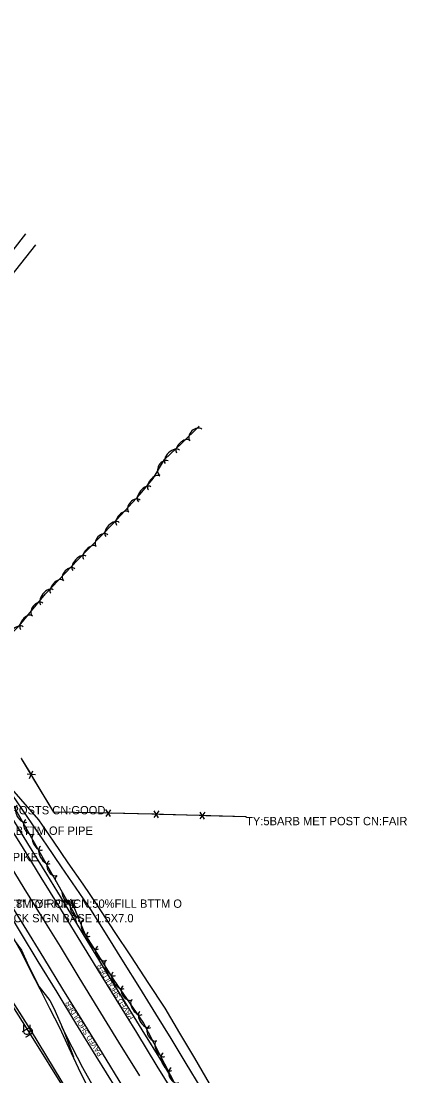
# Model space of a CAD drawing. Extents: x 954793 to 988390, y 1867850 to 1924428.
# Drawn here: x 957508 to 957739, y 1920178 to 1920812 of the extents above; entities that cross this region are included whole.
import ezdxf

# ---------------------------------------------------------------- set-up
doc = ezdxf.new("R2010")
doc.units = 0
for name, color, linetype in [('Default', 7, 'Continuous'), ('S_DITCHLINE', 7, 'Continuous'), ('S_DRIVEWAY', 7, 'Continuous'), ('S_EDGE_PAVEMENT', 7, 'Continuous'), ('S_FENCE', 7, 'Continuous'), ('S_FENCE_ANNOT', 7, 'Continuous'), ('S_FIBER_OPTIC_CABLE', 7, 'Continuous'), ('S_MSC_PT_SYM', 7, 'Continuous'), ('S_PAVEMENT_CROWN', 7, 'Continuous'), ('S_SECONDARY_CTL_ANNOT', 7, 'Continuous'), ('S_SHOULDER', 7, 'Continuous'), ('S_SHOULDER_ANNOT', 7, 'Continuous'), ('S_SIDE_DRAIN_ANNOT', 7, 'Continuous'), ('S_STREAM', 7, 'Continuous'), ('S_SURVEY_TEXT_ANNOT', 7, 'Continuous'), ('S_TREE', 7, 'Continuous'), ('S_UNDERGROUND_CABLE', 7, 'Continuous'), ('S_UTL_PT_SYM', 7, 'Continuous')]:
    doc.layers.add(name, color=color, linetype=linetype)

msp = doc.modelspace()

# ---------------------------------------------------------------- linework, layer by layer
at = {"layer": 'S_DITCHLINE'}
for points in [[(957620.78, 1920173.88), (957611.88, 1920188.96), (957602.99, 1920204.04), (957594.1, 1920219.11), (957583.97, 1920234.46), (957573.84, 1920249.8), (957563.72, 1920265.15), (957553.59, 1920280.49), (957544.73, 1920293.4), (957535.88, 1920306.32), (957527.02, 1920319.23), (957518.17, 1920332.15), (957507.45, 1920344.42), (957496.73, 1920356.69), (957487.09, 1920371.84), (957477.45, 1920386.99), (957467.81, 1920402.14), (957458.17, 1920417.29), (957446.61, 1920435.84), (957435.06, 1920454.4), (957423.51, 1920472.95), (957411.95, 1920491.5), (957405.04, 1920503.03), (957398.12, 1920514.56)], [(957615.76, 1920171.05), (957606.7, 1920185.9), (957597.64, 1920200.76), (957588.57, 1920215.61), (957578.78, 1920231.28), (957568.99, 1920246.95), (957559.19, 1920262.61), (957549.4, 1920278.28), (957540.58, 1920291.12), (957531.75, 1920303.96), (957522.92, 1920316.8), (957514.1, 1920329.65), (957505.1, 1920342.84), (957496.1, 1920356.04)], [(957548.12, 1920170.92), (957541.95, 1920183.06), (957536.35, 1920195.12), (957530.74, 1920207.18), (957524.83, 1920218.79), (957518.91, 1920230.4), (957512.99, 1920242.01), (957507.08, 1920253.63), (957499.12, 1920267.85), (957491.16, 1920282.08)], [(957679.67, 1919954.26), (957669.76, 1919970.58), (957659.84, 1919986.89), (957649.93, 1920003.21), (957640.01, 1920019.52), (957630.67, 1920035.09), (957621.34, 1920050.66), (957612, 1920066.23), (957602.67, 1920081.8), (957594.61, 1920095.82), (957586.56, 1920109.84), (957578.51, 1920123.86), (957570.46, 1920137.88), (957563.99, 1920149.2), (957557.53, 1920160.53), (957551.06, 1920171.85), (957544.59, 1920183.17), (957538.26, 1920195.54), (957531.93, 1920207.91)]]:
    msp.add_lwpolyline(points, dxfattribs=at)
at = {"layer": 'S_DRIVEWAY'}
for points in [[(957510.14, 1920683.74), (957476.11, 1920640.13), (957452.66, 1920610.18)], [(957480.11, 1920630.88), (957501.26, 1920658.2), (957516.37, 1920677.2)]]:
    msp.add_lwpolyline(points, dxfattribs=at)
at = {"layer": 'S_EDGE_PAVEMENT'}
for points in [[(957598.48, 1920169.41), (957589.34, 1920184.28), (957576.98, 1920204.35), (957564.63, 1920224.42), (957553.25, 1920242.95), (957541.87, 1920261.47), (957530.72, 1920279.48), (957519.58, 1920297.49), (957508.3, 1920315.81), (957497.03, 1920334.14)], [(957568.56, 1920172.11), (957556.36, 1920191.95), (957544.17, 1920211.8), (957532.64, 1920230.5), (957521.11, 1920249.19), (957509.31, 1920268.38), (957497.51, 1920287.57)]]:
    msp.add_lwpolyline(points, dxfattribs=at)
at = {"layer": 'S_FENCE'}
for p, q in [((957527.17, 1920336.75), (957507.84, 1920368.85)), ((957512.6, 1920356.96), (957514.63, 1920361.53)), ((957516.11, 1920359.07), (957511.12, 1920359.42)), ((957551.78, 1920336.33), (957527.17, 1920336.75)), ((957586.11, 1920335.49), (957551.78, 1920336.33)), ((957561.34, 1920338.14), (957558.37, 1920334.12)), ((957561.24, 1920334.05), (957558.47, 1920338.21)), ((957642.7, 1920333.84), (957586.11, 1920335.49)), ((957590.26, 1920337.42), (957587.28, 1920333.41)), ((957590.14, 1920333.32), (957587.39, 1920337.5)), ((957617.94, 1920336.61), (957614.96, 1920332.6)), ((957617.82, 1920332.52), (957615.08, 1920336.7))]:
    msp.add_line(p, q, dxfattribs=at)
for points in [[(957642.7, 1920333.84), (957586.11, 1920335.49), (957551.78, 1920336.33), (957527.17, 1920336.75), (957507.84, 1920368.85)], [(957642.7, 1920333.84), (957586.11, 1920335.49), (957551.78, 1920336.33), (957527.17, 1920336.75), (957507.84, 1920368.85)], [(957512.88, 1920360.47), (957507.84, 1920368.85)], [(957527.17, 1920336.75), (957514.65, 1920357.53)], [(957551.78, 1920336.33), (957527.52, 1920336.74)], [(957558.42, 1920336.17), (957551.78, 1920336.33)], [(957586.11, 1920335.49), (957561.86, 1920336.08)], [(957587.33, 1920335.46), (957586.11, 1920335.49)], [(957615.02, 1920334.65), (957590.77, 1920335.36)], [(957642.7, 1920333.84), (957618.45, 1920334.55)]]:
    msp.add_lwpolyline(points, dxfattribs=at)
at = {"layer": 'S_FIBER_OPTIC_CABLE'}
for p, q in [((957513.26, 1920206.3), (957474.79, 1920266.13)), ((957536.74, 1920167.19), (957513.26, 1920206.3))]:
    msp.add_line(p, q, dxfattribs=at)
msp.add_lwpolyline([(957536.74, 1920167.19), (957513.26, 1920206.3), (957474.79, 1920266.13), (957463.23, 1920290.92), (957455.93, 1920317.19), (957431.96, 1920357.07), (957405.97, 1920398.36), (957380.3, 1920439.72), (957363.1, 1920446.95), (957356.55, 1920458.63), (957349.67, 1920475.27), (957341.18, 1920491.39), (957319.07, 1920532.61), (957296.98, 1920568.46), (957273.08, 1920609.78), (957223.74, 1920694.12), (957185.42, 1920752.66), (957145.58, 1920817.03)], dxfattribs=at)
msp.add_lwpolyline([(957536.74, 1920167.19), (957513.26, 1920206.3), (957474.79, 1920266.13), (957463.23, 1920290.92), (957455.93, 1920317.19), (957431.96, 1920357.07), (957405.97, 1920398.36), (957380.3, 1920439.72), (957363.1, 1920446.95), (957356.55, 1920458.63), (957349.67, 1920475.27), (957341.18, 1920491.39), (957319.07, 1920532.61), (957296.98, 1920568.46), (957273.08, 1920609.78), (957223.74, 1920694.12), (957185.42, 1920752.66), (957145.58, 1920817.03)], dxfattribs=at)
at = {"layer": 'S_MSC_PT_SYM'}
for points in [[(957507.84, 1920368.85), (957507.84, 1920368.9), (957507.84, 1920368.85), (957507.79, 1920368.85), (957507.84, 1920368.85), (957507.84, 1920368.8), (957507.84, 1920368.85), (957507.89, 1920368.85)], [(957527.17, 1920336.75), (957527.17, 1920336.8), (957527.17, 1920336.75), (957527.12, 1920336.75), (957527.17, 1920336.75), (957527.17, 1920336.7), (957527.17, 1920336.75), (957527.22, 1920336.75)], [(957551.78, 1920336.33), (957551.78, 1920336.38), (957551.78, 1920336.33), (957551.73, 1920336.33), (957551.78, 1920336.33), (957551.78, 1920336.28), (957551.78, 1920336.33), (957551.83, 1920336.33)], [(957586.11, 1920335.49), (957586.11, 1920335.54), (957586.11, 1920335.49), (957586.06, 1920335.49), (957586.11, 1920335.49), (957586.11, 1920335.44), (957586.11, 1920335.49), (957586.16, 1920335.49)], [(957642.7, 1920333.84), (957642.7, 1920333.89), (957642.7, 1920333.84), (957642.65, 1920333.84), (957642.7, 1920333.84), (957642.7, 1920333.79), (957642.7, 1920333.84), (957642.75, 1920333.84)]]:
    msp.add_lwpolyline(points, dxfattribs=at)
for points in [[(957507.84, 1920368.85), (957507.79, 1920368.82), (957507.84, 1920368.85), (957507.86, 1920368.81), (957507.84, 1920368.85), (957507.88, 1920368.87), (957507.84, 1920368.85), (957507.81, 1920368.89)], [(957507.84, 1920368.85), (957507.79, 1920368.82), (957507.84, 1920368.85), (957507.86, 1920368.81), (957507.84, 1920368.85), (957507.88, 1920368.87), (957507.84, 1920368.85), (957507.81, 1920368.89)], [(957527.17, 1920336.75), (957527.12, 1920336.72), (957527.17, 1920336.75), (957527.19, 1920336.71), (957527.17, 1920336.75), (957527.21, 1920336.77), (957527.17, 1920336.75), (957527.14, 1920336.79)], [(957527.17, 1920336.75), (957527.12, 1920336.72), (957527.17, 1920336.75), (957527.19, 1920336.71), (957527.17, 1920336.75), (957527.21, 1920336.77), (957527.17, 1920336.75), (957527.14, 1920336.79)], [(957551.78, 1920336.33), (957551.78, 1920336.28), (957551.78, 1920336.33), (957551.83, 1920336.33), (957551.78, 1920336.33), (957551.78, 1920336.38), (957551.78, 1920336.33), (957551.73, 1920336.33)], [(957551.78, 1920336.33), (957551.78, 1920336.28), (957551.78, 1920336.33), (957551.83, 1920336.33), (957551.78, 1920336.33), (957551.78, 1920336.38), (957551.78, 1920336.33), (957551.73, 1920336.33)], [(957586.11, 1920335.49), (957586.11, 1920335.44), (957586.11, 1920335.49), (957586.16, 1920335.49), (957586.11, 1920335.49), (957586.11, 1920335.54), (957586.11, 1920335.49), (957586.06, 1920335.49)], [(957586.11, 1920335.49), (957586.11, 1920335.44), (957586.11, 1920335.49), (957586.16, 1920335.49), (957586.11, 1920335.49), (957586.11, 1920335.54), (957586.11, 1920335.49), (957586.06, 1920335.49)], [(957642.7, 1920333.84), (957642.7, 1920333.79), (957642.7, 1920333.84), (957642.75, 1920333.84), (957642.7, 1920333.84), (957642.7, 1920333.89), (957642.7, 1920333.84), (957642.65, 1920333.84)], [(957642.7, 1920333.84), (957642.7, 1920333.79), (957642.7, 1920333.84), (957642.75, 1920333.84), (957642.7, 1920333.84), (957642.7, 1920333.89), (957642.7, 1920333.84), (957642.65, 1920333.84)]]:
    msp.add_lwpolyline(points, close=True, dxfattribs=at)
at = {"layer": 'S_PAVEMENT_CROWN'}
msp.add_lwpolyline([(957578.78, 1920178.37), (957566.31, 1920198.66), (957553.83, 1920218.94), (957542.47, 1920237.5), (957531.11, 1920256.06), (957520.28, 1920273.58), (957509.44, 1920291.09), (957498.09, 1920309.51)], dxfattribs=at)
at = {"layer": 'S_SHOULDER'}
for points in [[(957564.97, 1920170.19), (957552.69, 1920190.14), (957540.4, 1920210.1), (957529.12, 1920228.59), (957517.84, 1920247.09), (957507.18, 1920264.76), (957496.52, 1920282.43), (957485.18, 1920300.9), (957473.84, 1920319.37), (957464.1, 1920335.24), (957454.37, 1920351.12), (957443.24, 1920369.18), (957432.11, 1920387.25), (957420.98, 1920405.18), (957409.85, 1920423.11), (957398.71, 1920441.14), (957387.57, 1920459.17), (957382.75, 1920466.66)], [(957721.64, 1919970.7), (957710.01, 1919990.34), (957698.37, 1920009.98), (957688.38, 1920027.87), (957678.4, 1920045.77), (957666.72, 1920064.66), (957655.05, 1920083.55), (957643.52, 1920102.55), (957631.99, 1920121.54), (957621.2, 1920138.87), (957610.42, 1920156.19), (957601.48, 1920171.3), (957592.54, 1920186.41), (957580.26, 1920206.11), (957567.99, 1920225.82), (957556.47, 1920244.59), (957544.95, 1920263.35), (957533.94, 1920281.41), (957522.93, 1920299.47), (957511.61, 1920317.91), (957500.3, 1920336.35), (957492.79, 1920348.59)]]:
    msp.add_lwpolyline(points, dxfattribs=at)
at = {"layer": 'S_STREAM'}
msp.add_lwpolyline([(957498.21, 1920268.03), (957498.48, 1920267.31), (957503.91, 1920259.07), (957507.85, 1920253.83), (957511.94, 1920244.41), (957518.34, 1920231.94), (957524.88, 1920223.59), (957527.18, 1920219.05), (957533.08, 1920205.81), (957539.06, 1920189.77)], dxfattribs=at)
at = {"layer": 'S_TREE'}
for points in [[(957467.99, 1920393.47), (957399.07, 1920515.9), (957393.99, 1920525.73), (957394.41, 1920539.23), (957401.67, 1920546.26), (957412.57, 1920553.17), (957425.75, 1920555.77), (957435.57, 1920553.07), (957437, 1920539.49), (957435.26, 1920528.66), (957443.16, 1920513.04), (957468.83, 1920481.77), (957485.79, 1920450.19), (957490.58, 1920440.72), (957497.7, 1920440.1), (957506.41, 1920448.54), (957522.19, 1920467.82), (957541.67, 1920488.1), (957562.94, 1920510.02), (957579.12, 1920527.64), (957586.9, 1920536.95), (957593.6, 1920548.44), (957604.01, 1920558.22), (957614.57, 1920568.36)], [(957541.22, 1920272.86), (957468.71, 1920400.98)], [(957600.47, 1920172.66), (957580.78, 1920210.62), (957563.54, 1920235.76), (957546.11, 1920263.51), (957537.38, 1920284.49)]]:
    msp.add_lwpolyline(points, dxfattribs=at)
for centre, major_axis, ratio, start_param, end_param in [((957612.5, 1920563.07), (-3.58, -3.43), 0.685311, 3.141593, 6.283185), ((957604.86, 1920556.11), (-3.9, -3.66), 0.540699, 3.141593, 6.283185), ((957598.4, 1920550.04), (-4.28, -4.02), 0.55008, 3.141593, 6.283185), ((957593.31, 1920543.21), (-2.5, -4.28), 0.685311, 3.141593, 6.283185), ((957587.46, 1920534.31), (-3.43, -4.1), 0.540699, 3.141593, 6.283185), ((957581.77, 1920527.5), (-3.76, -4.5), 0.55008, 3.141593, 6.283185), ((957575.69, 1920520.38), (-3.35, -3.65), 0.685311, 3.141593, 6.283185), ((957568.53, 1920512.97), (-3.62, -3.94), 0.540699, 3.141593, 6.283185), ((957562.43, 1920506.45), (-4.09, -4.21), 0.55008, 3.141593, 6.283185), ((957556.17, 1920499.62), (-3.45, -3.56), 0.685311, 3.141593, 6.283185), ((957548.81, 1920492.41), (-3.72, -3.84), 0.540699, 3.141593, 6.283185), ((957542.65, 1920486.05), (-4.07, -4.23), 0.55008, 3.141593, 6.283185), ((957536.42, 1920479.19), (-3.43, -3.57), 0.685311, 3.141593, 6.283185), ((957529.09, 1920471.94), (-3.7, -3.86), 0.540699, 3.141593, 6.283185), ((957523.13, 1920465.62), (-3.72, -4.54), 0.55008, 3.141593, 6.283185), ((957517.47, 1920458.29), (-3.14, -3.83), 0.685311, 3.141593, 6.283185), ((957510.74, 1920450.48), (-3.39, -4.14), 0.540699, 3.141593, 6.283185), ((957504.56, 1920443.8), (-4.22, -4.08), 0.55008, 3.141593, 6.283185), ((957508.06, 1920335.76), (2.89, -5.11), 0.55008, 3.141593, 6.283185), ((957512.84, 1920327.83), (2.44, -4.31), 0.685311, 3.141593, 6.283185), ((957517.69, 1920318.73), (2.63, -4.65), 0.540699, 3.141593, 6.283185), ((957522.06, 1920311.01), (2.89, -5.11), 0.55008, 3.141593, 6.283185), ((957526.85, 1920303.09), (2.44, -4.31), 0.685311, 3.141593, 6.283185), ((957531.69, 1920293.99), (2.63, -4.65), 0.540699, 3.141593, 4.156289), ((957536.06, 1920286.27), (2.89, -5.11), 0.55008, 4.043605, 6.283185), ((957540.85, 1920278.34), (2.44, -4.31), 0.685311, 3.141593, 6.283185), ((957546.9, 1920267.14), (2.05, -4.94), 0.540699, 3.141593, 6.283185), ((957551, 1920259.71), (3.12, -4.97), 0.55008, 3.141593, 6.283185), ((957556.15, 1920252.01), (2.64, -4.2), 0.685311, 3.141593, 6.283185), ((957561.41, 1920243.14), (2.84, -4.53), 0.540699, 3.141593, 6.283185), ((957566.13, 1920235.74), (3.32, -4.84), 0.55008, 3.141593, 6.283185), ((957571.58, 1920228.25), (2.8, -4.09), 0.685311, 3.141593, 6.283185), ((957577.19, 1920219.6), (3.02, -4.41), 0.540699, 3.141593, 6.283185), ((957582.2, 1920212.29), (3.32, -4.84), 0.55008, 3.141593, 6.283185), ((957586.89, 1920204), (2.28, -4.4), 0.685311, 3.141593, 6.283185), ((957591.4, 1920194.74), (2.46, -4.75), 0.540699, 3.141593, 6.283185), ((957595.49, 1920186.87), (2.7, -5.21), 0.55008, 3.141593, 6.283185), ((957599.98, 1920178.77), (2.28, -4.4), 0.685311, 3.141593, 6.283185)]:
    msp.add_ellipse(centre, major_axis=major_axis, ratio=ratio, start_param=start_param, end_param=end_param, dxfattribs=at)
at = {"layer": 'S_UNDERGROUND_CABLE'}
for p, q in [((957511.72, 1920205.62), (957474.17, 1920265.05)), ((957535.93, 1920166.85), (957511.72, 1920205.62))]:
    msp.add_line(p, q, dxfattribs=at)
msp.add_lwpolyline([(957535.93, 1920166.85), (957511.72, 1920205.62), (957474.17, 1920265.05), (957462.42, 1920290.74), (957455.34, 1920316.64), (957431.44, 1920356.46), (957405.35, 1920398.06), (957379.67, 1920438.89), (957363.29, 1920447.82), (957357.47, 1920458.21), (957349.09, 1920474.51), (957341.66, 1920492.15), (957319.94, 1920532.76), (957297.66, 1920568.79), (957273.86, 1920610.26), (957224.29, 1920694.12), (957186.11, 1920753.16), (957145.96, 1920818.19)], dxfattribs=at)
msp.add_lwpolyline([(957535.93, 1920166.85), (957511.72, 1920205.62), (957474.17, 1920265.05), (957462.42, 1920290.74), (957455.34, 1920316.64), (957431.44, 1920356.46), (957405.35, 1920398.06), (957379.67, 1920438.89), (957363.29, 1920447.82), (957357.47, 1920458.21), (957349.09, 1920474.51), (957341.66, 1920492.15), (957319.94, 1920532.76), (957297.66, 1920568.79), (957273.86, 1920610.26), (957224.29, 1920694.12), (957186.11, 1920753.16), (957145.96, 1920818.19)], dxfattribs=at)
at = {"layer": 'S_UTL_PT_SYM'}
msp.add_lwpolyline([(957513.26, 1920206.3), (957513.26, 1920206.35), (957513.26, 1920206.3), (957513.21, 1920206.3), (957513.26, 1920206.3), (957513.26, 1920206.25), (957513.26, 1920206.3), (957513.31, 1920206.3)], dxfattribs=at)
msp.add_lwpolyline([(957513.26, 1920206.3), (957513.22, 1920206.28), (957513.26, 1920206.3), (957513.29, 1920206.26), (957513.26, 1920206.3), (957513.3, 1920206.33), (957513.26, 1920206.3), (957513.23, 1920206.35)], close=True, dxfattribs=at)
msp.add_lwpolyline([(957513.26, 1920206.3), (957513.22, 1920206.28), (957513.26, 1920206.3), (957513.29, 1920206.26), (957513.26, 1920206.3), (957513.3, 1920206.33), (957513.26, 1920206.3), (957513.23, 1920206.35)], close=True, dxfattribs=at)

# ---------------------------------------------------------------- texts
at = {"layer": 'Default'}
for rotation, p in [(122.28272, (957515.81, 1920203.91)), (360, (957508.09, 1920203.07))]:
    msp.add_text('U', height=6, rotation=rotation, dxfattribs=at).set_placement(p)
at = {"layer": 'S_FENCE_ANNOT'}
for s, p in [('TY:5BARB WD/STEEL POSTS CN:GOOD', (957431.5, 1920335.39)), ('TY:5BARB MET POST CN:FAIR', (957642.7, 1920328.84))]:
    msp.add_text(s, height=5, dxfattribs=at).set_placement(p)
at = {"layer": 'S_SECONDARY_CTL_ANNOT'}
msp.add_text('PD:8 SPK 8 SPIKE', height=5, dxfattribs=at).set_placement((957460.48, 1920307.28))
at = {"layer": 'S_SHOULDER_ANNOT'}
for rotation, p in [(120.992, (957575.1, 1920213.18)), (122.02102, (957556.54, 1920191.3))]:
    msp.add_text('PAVED SHOULDER', height=3.0002, rotation=rotation, dxfattribs=at).set_placement(p)
at = {"layer": 'S_SIDE_DRAIN_ANNOT'}
for s, p in [('CN:10%FILL BTTM OF PIPE', (957464.09, 1920323.08)), ('CN:0%FILL BTTM OF PIPE', (957459.25, 1920279.2)), ('DI:18" TY:RCP CN:50%FILL BTTM O', (957492.2, 1920279.29))]:
    msp.add_text(s, height=5, dxfattribs=at).set_placement(p)
at = {"layer": 'S_SURVEY_TEXT_ANNOT'}
msp.add_text('OLD CONC/BRICK SIGN BASE 1.5X7.0', height=5, dxfattribs=at).set_placement((957454.71, 1920270.58))

doc.saveas('drawing.dxf')
